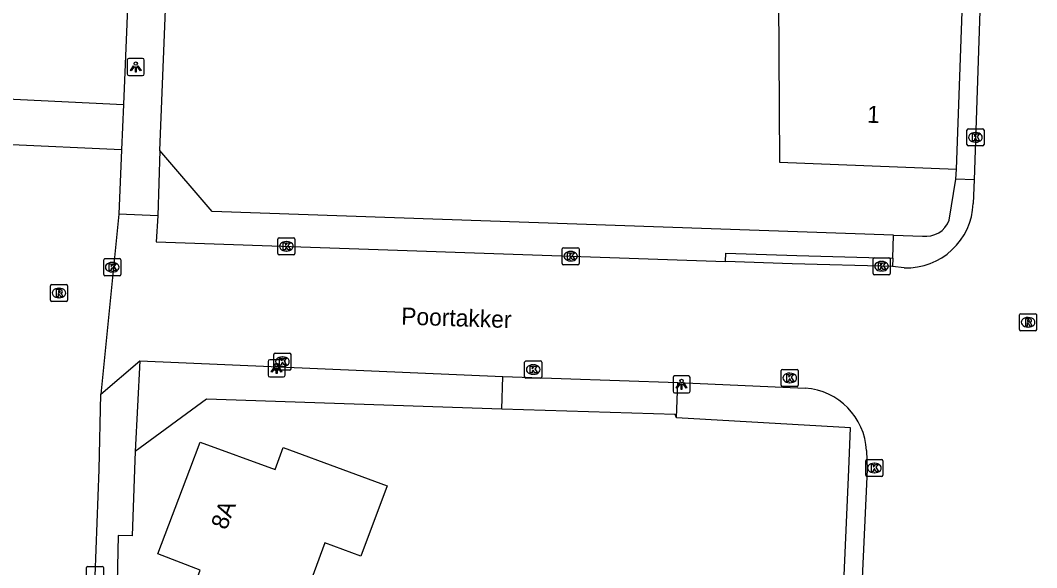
# Model space of a CAD drawing. Extents: x 161355 to 162026, y 386504 to 387459.
# Drawn here: x 161836.3 to 161895.9, y 387244.2 to 387276.3 of the extents above; entities that cross this region are included whole.
import ezdxf

# ---------------------------------------------------------------- set-up
doc = ezdxf.new("R2010")
doc.units = 0
for name, color, linetype in [('IMGEO_Kolk', 7, 'Continuous'), ('IMGEO_Lichtpunt', 7, 'Continuous'), ('IMGEO_Openbare_ruimte_label', 7, 'Continuous'), ('IMGEO_Pand', 7, 'Continuous'), ('IMGEO_Pand_nummerreeks', 7, 'Continuous'), ('IMGEO_Rijbaan_lokaal_open', 7, 'Continuous'), ('IMGEO_Rioolput', 7, 'Continuous'), ('IMGEO_Voetpad_open', 7, 'Continuous')]:
    doc.layers.add(name, color=color, linetype=linetype)

msp = doc.modelspace()

# ---------------------------------------------------------------- linework, layer by layer
at = {"layer": 'IMGEO_Kolk'}
for p, q in [((161891.849, 387269.05), (161891.849, 387269.902)), ((161891.924, 387269.976), (161892.776, 387269.976)), ((161892.337, 387269.756), (161892.362, 387269.756)), ((161892.85, 387269.902), (161892.85, 387269.05)), ((161892.36, 387269.196), (161892.335, 387269.196)), ((161892.776, 387268.976), (161891.924, 387268.976)), ((161851.419, 387262.663), (161851.419, 387263.515)), ((161851.494, 387263.589), (161852.346, 387263.589)), ((161851.907, 387263.369), (161851.932, 387263.369)), ((161852.42, 387263.515), (161852.42, 387262.663)), ((161852.346, 387262.589), (161851.494, 387262.589)), ((161851.93, 387262.809), (161851.905, 387262.809)), ((161868.096, 387262.083), (161868.096, 387262.935)), ((161868.171, 387263.009), (161869.023, 387263.009)), ((161868.584, 387262.789), (161868.609, 387262.789)), ((161869.097, 387262.935), (161869.097, 387262.083)), ((161841.201, 387261.439), (161841.201, 387262.291)), ((161841.276, 387262.365), (161842.128, 387262.365)), ((161841.689, 387262.145), (161841.714, 387262.145)), ((161842.202, 387262.291), (161842.202, 387261.439)), ((161869.023, 387262.009), (161868.171, 387262.009)), ((161868.607, 387262.229), (161868.582, 387262.229)), ((161886.337, 387261.496), (161886.337, 387262.348)), ((161886.412, 387262.422), (161887.264, 387262.422)), ((161886.825, 387262.202), (161886.85, 387262.202)), ((161887.338, 387262.348), (161887.338, 387261.496)), ((161842.128, 387261.365), (161841.276, 387261.365)), ((161841.712, 387261.585), (161841.687, 387261.585)), ((161887.264, 387261.422), (161886.412, 387261.422)), ((161886.848, 387261.642), (161886.823, 387261.642)), ((161851.189, 387255.899), (161851.189, 387256.751)), ((161851.264, 387256.825), (161852.116, 387256.825)), ((161851.677, 387256.605), (161851.702, 387256.605)), ((161852.19, 387256.751), (161852.19, 387255.899)), ((161851.7, 387256.045), (161851.675, 387256.045)), ((161865.899, 387255.439), (161865.899, 387256.291)), ((161865.974, 387256.365), (161866.826, 387256.365)), ((161866.387, 387256.145), (161866.412, 387256.145)), ((161866.9, 387256.291), (161866.9, 387255.439)), ((161852.116, 387255.825), (161851.264, 387255.825)), ((161866.826, 387255.365), (161865.974, 387255.365)), ((161866.41, 387255.585), (161866.385, 387255.585)), ((161880.951, 387254.946), (161880.951, 387255.798)), ((161881.026, 387255.872), (161881.878, 387255.872)), ((161881.439, 387255.652), (161881.464, 387255.652)), ((161881.952, 387255.798), (161881.952, 387254.946)), ((161881.878, 387254.872), (161881.026, 387254.872)), ((161881.462, 387255.092), (161881.437, 387255.092)), ((161885.993, 387250.589), (161886.845, 387250.589)), ((161885.918, 387249.663), (161885.918, 387250.515)), ((161886.406, 387250.369), (161886.431, 387250.369)), ((161886.919, 387250.515), (161886.919, 387249.663)), ((161886.845, 387249.589), (161885.993, 387249.589)), ((161886.429, 387249.809), (161886.404, 387249.809)), ((161840.185, 387243.395), (161840.185, 387244.247)), ((161840.26, 387244.321), (161841.112, 387244.321)), ((161841.186, 387244.247), (161841.186, 387243.395))]:
    msp.add_line(p, q, dxfattribs=at)
for points in [[(161891.849, 387269.05), (161891.849, 387269.902)], [(161891.924, 387269.976), (161892.776, 387269.976)], [(161892.17, 387269.676), (161892.293, 387269.676), (161892.293, 387269.525), (161892.423, 387269.676), (161892.587, 387269.676), (161892.441, 387269.525), (161892.594, 387269.276), (161892.442, 387269.276), (161892.357, 387269.44), (161892.293, 387269.373), (161892.293, 387269.276), (161892.17, 387269.276), (161892.17, 387269.676)], [(161892.85, 387269.902), (161892.85, 387269.05)], [(161892.776, 387268.976), (161891.924, 387268.976)], [(161851.419, 387262.663), (161851.419, 387263.515)], [(161851.494, 387263.589), (161852.346, 387263.589)], [(161851.74, 387263.289), (161851.863, 387263.289), (161851.863, 387263.138), (161851.993, 387263.289), (161852.157, 387263.289), (161852.011, 387263.138), (161852.164, 387262.889), (161852.012, 387262.889), (161851.927, 387263.053), (161851.863, 387262.986), (161851.863, 387262.889), (161851.74, 387262.889), (161851.74, 387263.289)], [(161852.42, 387263.515), (161852.42, 387262.663)], [(161852.346, 387262.589), (161851.494, 387262.589)], [(161868.096, 387262.083), (161868.096, 387262.935)], [(161868.171, 387263.009), (161869.023, 387263.009)], [(161868.417, 387262.709), (161868.54, 387262.709), (161868.54, 387262.558), (161868.67, 387262.709), (161868.834, 387262.709), (161868.688, 387262.558), (161868.841, 387262.309), (161868.689, 387262.309), (161868.604, 387262.473), (161868.54, 387262.406), (161868.54, 387262.309), (161868.417, 387262.309), (161868.417, 387262.709)], [(161869.097, 387262.935), (161869.097, 387262.083)], [(161841.201, 387261.439), (161841.201, 387262.291)], [(161841.276, 387262.365), (161842.128, 387262.365)], [(161841.522, 387262.065), (161841.645, 387262.065), (161841.645, 387261.914), (161841.775, 387262.065), (161841.939, 387262.065), (161841.793, 387261.914), (161841.946, 387261.665), (161841.794, 387261.665), (161841.709, 387261.829), (161841.645, 387261.762), (161841.645, 387261.665), (161841.522, 387261.665), (161841.522, 387262.065)], [(161842.202, 387262.291), (161842.202, 387261.439)], [(161869.023, 387262.009), (161868.171, 387262.009)], [(161886.337, 387261.496), (161886.337, 387262.348)], [(161886.412, 387262.422), (161887.264, 387262.422)], [(161886.658, 387262.122), (161886.781, 387262.122), (161886.781, 387261.971), (161886.911, 387262.122), (161887.075, 387262.122), (161886.929, 387261.971), (161887.082, 387261.722), (161886.93, 387261.722), (161886.845, 387261.886), (161886.781, 387261.819), (161886.781, 387261.722), (161886.658, 387261.722), (161886.658, 387262.122)], [(161887.338, 387262.348), (161887.338, 387261.496)], [(161842.128, 387261.365), (161841.276, 387261.365)], [(161887.264, 387261.422), (161886.412, 387261.422)], [(161851.189, 387255.899), (161851.189, 387256.751)], [(161851.264, 387256.825), (161852.116, 387256.825)], [(161852.19, 387256.751), (161852.19, 387255.899)], [(161851.51, 387256.525), (161851.633, 387256.525), (161851.633, 387256.374), (161851.763, 387256.525), (161851.927, 387256.525), (161851.781, 387256.374), (161851.934, 387256.125), (161851.782, 387256.125), (161851.697, 387256.289), (161851.633, 387256.222), (161851.633, 387256.125), (161851.51, 387256.125), (161851.51, 387256.525)], [(161865.899, 387255.439), (161865.899, 387256.291)], [(161865.974, 387256.365), (161866.826, 387256.365)], [(161866.22, 387256.065), (161866.343, 387256.065), (161866.343, 387255.914), (161866.473, 387256.065), (161866.637, 387256.065), (161866.491, 387255.914), (161866.644, 387255.665), (161866.492, 387255.665), (161866.407, 387255.829), (161866.343, 387255.762), (161866.343, 387255.665), (161866.22, 387255.665), (161866.22, 387256.065)], [(161866.9, 387256.291), (161866.9, 387255.439)], [(161852.116, 387255.825), (161851.264, 387255.825)], [(161866.826, 387255.365), (161865.974, 387255.365)], [(161880.951, 387254.946), (161880.951, 387255.798)], [(161881.026, 387255.872), (161881.878, 387255.872)], [(161881.272, 387255.572), (161881.395, 387255.572), (161881.395, 387255.421), (161881.525, 387255.572), (161881.689, 387255.572), (161881.543, 387255.421), (161881.696, 387255.172), (161881.544, 387255.172), (161881.459, 387255.336), (161881.395, 387255.269), (161881.395, 387255.172), (161881.272, 387255.172), (161881.272, 387255.572)], [(161881.952, 387255.798), (161881.952, 387254.946)], [(161881.878, 387254.872), (161881.026, 387254.872)], [(161885.993, 387250.589), (161886.845, 387250.589)], [(161885.918, 387249.663), (161885.918, 387250.515)], [(161886.239, 387250.289), (161886.362, 387250.289), (161886.362, 387250.138), (161886.492, 387250.289), (161886.656, 387250.289), (161886.51, 387250.138), (161886.663, 387249.889), (161886.511, 387249.889), (161886.426, 387250.053), (161886.362, 387249.986), (161886.362, 387249.889), (161886.239, 387249.889), (161886.239, 387250.289)], [(161886.919, 387250.515), (161886.919, 387249.663)], [(161886.845, 387249.589), (161885.993, 387249.589)], [(161840.185, 387243.395), (161840.185, 387244.247)], [(161840.26, 387244.321), (161841.112, 387244.321)], [(161841.186, 387244.247), (161841.186, 387243.395)]]:
    msp.add_lwpolyline(points, dxfattribs=at)
for centre, start, end in [((161891.926, 387269.9), 91.55205, 178.44795), ((161891.926, 387269.9), 91.55205, 178.44795), ((161892.774, 387269.9), 1.55205, 88.44795), ((161892.774, 387269.9), 1.55205, 88.44795), ((161891.926, 387269.052), 181.55205, 268.44795), ((161891.926, 387269.052), 181.55205, 268.44795), ((161892.774, 387269.052), 271.55205, 358.44795), ((161892.774, 387269.052), 271.55205, 358.44795), ((161851.496, 387263.513), 91.55205, 178.44795), ((161851.496, 387263.513), 91.55205, 178.44795), ((161852.344, 387263.513), 1.55205, 88.44795), ((161852.344, 387263.513), 1.55205, 88.44795), ((161851.496, 387262.665), 181.55205, 268.44795), ((161851.496, 387262.665), 181.55205, 268.44795), ((161852.344, 387262.665), 271.55205, 358.44795), ((161852.344, 387262.665), 271.55205, 358.44795), ((161868.173, 387262.933), 91.55205, 178.44795), ((161868.173, 387262.933), 91.55205, 178.44795), ((161869.021, 387262.933), 1.55205, 88.44795), ((161869.021, 387262.933), 1.55205, 88.44795), ((161841.278, 387262.289), 91.55205, 178.44795), ((161841.278, 387262.289), 91.55205, 178.44795), ((161842.126, 387262.289), 1.55205, 88.44795), ((161842.126, 387262.289), 1.55205, 88.44795), ((161868.173, 387262.085), 181.55205, 268.44795), ((161868.173, 387262.085), 181.55205, 268.44795), ((161869.021, 387262.085), 271.55205, 358.44795), ((161869.021, 387262.085), 271.55205, 358.44795), ((161886.414, 387262.346), 91.55205, 178.44795), ((161886.414, 387262.346), 91.55205, 178.44795), ((161887.262, 387262.346), 1.55205, 88.44795), ((161887.262, 387262.346), 1.55205, 88.44795), ((161841.278, 387261.441), 181.55205, 268.44795), ((161841.278, 387261.441), 181.55205, 268.44795), ((161842.126, 387261.441), 271.55205, 358.44795), ((161842.126, 387261.441), 271.55205, 358.44795), ((161886.414, 387261.498), 181.55205, 268.44795), ((161886.414, 387261.498), 181.55205, 268.44795), ((161887.262, 387261.498), 271.55205, 358.44795), ((161887.262, 387261.498), 271.55205, 358.44795), ((161851.266, 387256.749), 91.55205, 178.44795), ((161851.266, 387256.749), 91.55205, 178.44795), ((161852.114, 387256.749), 1.55205, 88.44795), ((161852.114, 387256.749), 1.55205, 88.44795), ((161865.976, 387256.289), 91.55205, 178.44795), ((161865.976, 387256.289), 91.55205, 178.44795), ((161866.824, 387256.289), 1.55205, 88.44795), ((161866.824, 387256.289), 1.55205, 88.44795), ((161851.266, 387255.901), 181.55205, 268.44795), ((161851.266, 387255.901), 181.55205, 268.44795), ((161852.114, 387255.901), 271.55205, 358.44795), ((161852.114, 387255.901), 271.55205, 358.44795), ((161865.976, 387255.441), 181.55205, 268.44795), ((161865.976, 387255.441), 181.55205, 268.44795), ((161866.824, 387255.441), 271.55205, 358.44795), ((161866.824, 387255.441), 271.55205, 358.44795), ((161881.028, 387255.796), 91.55205, 178.44795), ((161881.028, 387255.796), 91.55205, 178.44795), ((161881.876, 387255.796), 1.55205, 88.44795), ((161881.876, 387255.796), 1.55205, 88.44795), ((161881.028, 387254.948), 181.55205, 268.44795), ((161881.028, 387254.948), 181.55205, 268.44795), ((161881.876, 387254.948), 271.55205, 358.44795), ((161881.876, 387254.948), 271.55205, 358.44795), ((161885.995, 387250.513), 91.55205, 178.44795), ((161885.995, 387250.513), 91.55205, 178.44795), ((161886.843, 387250.513), 1.55205, 88.44795), ((161886.843, 387250.513), 1.55205, 88.44795), ((161885.995, 387249.665), 181.55205, 268.44795), ((161885.995, 387249.665), 181.55205, 268.44795), ((161886.843, 387249.665), 271.55205, 358.44795), ((161886.843, 387249.665), 271.55205, 358.44795), ((161840.262, 387244.245), 91.55205, 178.44795), ((161840.262, 387244.245), 91.55205, 178.44795), ((161841.11, 387244.245), 1.55205, 88.44795), ((161841.11, 387244.245), 1.55205, 88.44795)]:
    msp.add_arc(centre, 0.0765, start, end, dxfattribs=at)
for centre, major_axis, ratio, start_param, end_param in [((161892.336, 387269.476), (-0.387, 0.002), 0.722429, 4.712389, 7.853982), ((161892.361, 387269.476), (-0.39, 0.002), 0.717154, 1.570796, 4.712389), ((161851.906, 387263.089), (-0.387, 0.002), 0.722429, 4.712389, 7.853982), ((161851.931, 387263.089), (-0.39, 0.002), 0.717154, 1.570796, 4.712389), ((161868.583, 387262.509), (-0.387, 0.002), 0.722429, 4.712389, 7.853982), ((161868.608, 387262.509), (-0.39, 0.002), 0.717154, 1.570796, 4.712389), ((161841.688, 387261.865), (-0.387, 0.002), 0.722429, 4.712389, 7.853982), ((161841.713, 387261.865), (-0.39, 0.002), 0.717154, 1.570796, 4.712389), ((161886.824, 387261.922), (-0.387, 0.002), 0.722429, 4.712389, 7.853982), ((161886.849, 387261.922), (-0.39, 0.002), 0.717154, 1.570796, 4.712389), ((161851.676, 387256.325), (-0.387, 0.002), 0.722429, 4.712389, 7.853982), ((161851.701, 387256.325), (-0.39, 0.002), 0.717154, 1.570796, 4.712389), ((161866.386, 387255.865), (-0.387, 0.002), 0.722429, 4.712389, 7.853982), ((161866.411, 387255.865), (-0.39, 0.002), 0.717154, 1.570796, 4.712389), ((161881.438, 387255.372), (-0.387, 0.002), 0.722429, 4.712389, 7.853982), ((161881.463, 387255.372), (-0.39, 0.002), 0.717154, 1.570796, 4.712389), ((161886.405, 387250.089), (-0.387, 0.002), 0.722429, 4.712389, 7.853982), ((161886.43, 387250.089), (-0.39, 0.002), 0.717154, 1.570796, 4.712389)]:
    msp.add_ellipse(centre, major_axis=major_axis, ratio=ratio, start_param=start_param, end_param=end_param, dxfattribs=at)
at = {"layer": 'IMGEO_Lichtpunt'}
for p, q in [((161842.584, 387274.006), (161842.584, 387273.199)), ((161842.584, 387274.006), (161842.584, 387273.199)), ((161843.486, 387274.101), (161842.678, 387274.101)), ((161843.486, 387274.101), (161842.678, 387274.101)), ((161843.58, 387273.199), (161843.58, 387274.006)), ((161843.58, 387273.199), (161843.58, 387274.006)), ((161842.678, 387273.105), (161843.486, 387273.105)), ((161842.678, 387273.105), (161843.486, 387273.105)), ((161850.849, 387256.337), (161850.849, 387255.53)), ((161850.849, 387256.337), (161850.849, 387255.53)), ((161851.751, 387256.432), (161850.943, 387256.432)), ((161851.751, 387256.432), (161850.943, 387256.432)), ((161851.845, 387255.53), (161851.845, 387256.337)), ((161851.845, 387255.53), (161851.845, 387256.337)), ((161850.943, 387255.436), (161851.751, 387255.436)), ((161850.943, 387255.436), (161851.751, 387255.436)), ((161874.606, 387255.394), (161874.606, 387254.587)), ((161874.606, 387255.394), (161874.606, 387254.587)), ((161875.508, 387255.489), (161874.7, 387255.489)), ((161875.508, 387255.489), (161874.7, 387255.489)), ((161875.602, 387254.587), (161875.602, 387255.394)), ((161875.602, 387254.587), (161875.602, 387255.394)), ((161874.7, 387254.493), (161875.508, 387254.493)), ((161874.7, 387254.493), (161875.508, 387254.493))]:
    msp.add_line(p, q, dxfattribs=at)
for points in [[(161842.958, 387273.67), (161842.997, 387273.642), (161842.809, 387273.38), (161842.771, 387273.407), (161842.958, 387273.67)], [(161843.06, 387273.622), (161843.107, 387273.622), (161843.107, 387273.3), (161843.06, 387273.3), (161843.06, 387273.622)], [(161843.17, 387273.642), (161843.208, 387273.669), (161843.395, 387273.407), (161843.356, 387273.379), (161843.17, 387273.642)], [(161851.223, 387256.001), (161851.262, 387255.973), (161851.074, 387255.711), (161851.036, 387255.738), (161851.223, 387256.001)], [(161851.325, 387255.953), (161851.372, 387255.953), (161851.372, 387255.631), (161851.325, 387255.631), (161851.325, 387255.953)], [(161851.435, 387255.973), (161851.473, 387256), (161851.66, 387255.738), (161851.621, 387255.71), (161851.435, 387255.973)], [(161874.98, 387255.058), (161875.019, 387255.03), (161874.831, 387254.768), (161874.793, 387254.795), (161874.98, 387255.058)], [(161875.082, 387255.01), (161875.129, 387255.01), (161875.129, 387254.688), (161875.082, 387254.688), (161875.082, 387255.01)], [(161875.192, 387255.03), (161875.23, 387255.057), (161875.417, 387254.795), (161875.378, 387254.767), (161875.192, 387255.03)]]:
    msp.add_lwpolyline(points, dxfattribs=at)
for centre in [(161843.083, 387273.804), (161851.348, 387256.135), (161875.105, 387255.192)]:
    msp.add_circle(centre, 0.0994, dxfattribs=at)
for centre, start, end in [((161842.678, 387274.006), 90, 180), ((161842.678, 387274.006), 90, 180), ((161843.486, 387274.006), 0, 90), ((161843.486, 387274.006), 0, 90), ((161842.678, 387273.199), 180, 270), ((161842.678, 387273.199), 180, 270), ((161843.486, 387273.199), 270, 0), ((161843.486, 387273.199), 270, 360), ((161850.943, 387256.337), 90, 180), ((161850.943, 387256.337), 90, 180), ((161851.751, 387256.337), 0, 90), ((161851.751, 387256.337), 0, 90), ((161850.943, 387255.53), 180, 270), ((161850.943, 387255.53), 180, 270), ((161851.751, 387255.53), 270, 0), ((161851.751, 387255.53), 270, 360), ((161874.7, 387255.394), 90, 180), ((161874.7, 387255.394), 90, 180), ((161875.508, 387255.394), 0, 90), ((161875.508, 387255.394), 0, 90), ((161874.7, 387254.587), 180, 270), ((161874.7, 387254.587), 180, 270), ((161875.508, 387254.587), 270, 0), ((161875.508, 387254.587), 270, 360)]:
    msp.add_arc(centre, 0.0946, start, end, dxfattribs=at)
at = {"layer": 'IMGEO_Pand'}
for points in [[(161891.232, 387267.616), (161892.144, 387292.63)], [(161880.775, 387280.795), (161880.845, 387268.014), (161891.232, 387267.616)], [(161852.786, 387241.939), (161847.981, 387243.759), (161847.812, 387243.312), (161846.718, 387243.727), (161846.862, 387244.107), (161844.374, 387245.049), (161846.249, 387250), (161846.857, 387251.606), (161851.261, 387250), (161851.727, 387251.3), (161855.241, 387250), (161857.823, 387249.045), (161856.297, 387244.918), (161854.177, 387245.701), (161852.786, 387241.939)]]:
    msp.add_lwpolyline(points, dxfattribs=at)
at = {"layer": 'IMGEO_Rijbaan_lokaal_open'}
for points in [[(161843.531, 387299.836), (161843.512, 387299.344), (161842.356, 387271.413)], [(161893.284, 387297.281), (161892.265, 387266.979)], [(161835.509, 387271.729), (161842.356, 387271.413)], [(161842.356, 387271.413), (161842.246, 387268.745)], [(161842.246, 387268.745), (161835.374, 387269.061)], [(161842.246, 387268.745), (161842.09, 387264.973)], [(161892.265, 387266.979), (161892.219, 387265.608)], [(161842.09, 387264.973), (161841.037, 387254.414)], [(161844.379, 387264.884), (161842.09, 387264.973)], [(161844.379, 387264.884), (161844.289, 387263.355), (161877.679, 387262.194)], [(161887.482, 387261.902), (161881.596, 387262.058), (161877.679, 387262.194)], [(161888.158, 387261.83), (161887.482, 387261.902)], [(161841.037, 387254.414), (161843.331, 387256.379)], [(161843.331, 387256.379), (161864.623, 387255.452)], [(161864.623, 387255.452), (161874.877, 387255.102)], [(161874.877, 387255.102), (161882.359, 387254.775)], [(161840.693, 387243.752), (161840.936, 387250), (161841.037, 387254.414)], [(161885.961, 387251.114), (161885.987, 387250), (161884.787, 387223.629)]]:
    msp.add_lwpolyline(points, dxfattribs=at)
for centre, radius, start, end in [((161888.296, 387265.753), 3.925, 267.98264, 357.88223), ((161882.093, 387250.91), 3.874, 3.01362, 86.05553)]:
    msp.add_arc(centre, radius, start, end, dxfattribs=at)
at = {"layer": 'IMGEO_Rioolput'}
for p, q in [((161838.079, 387259.926), (161838.079, 387260.778)), ((161838.154, 387260.852), (161839.006, 387260.852)), ((161839.08, 387260.778), (161839.08, 387259.926)), ((161838.567, 387260.632), (161838.592, 387260.632)), ((161839.006, 387259.852), (161838.154, 387259.852)), ((161838.59, 387260.072), (161838.565, 387260.072)), ((161894.938, 387258.21), (161894.938, 387259.062)), ((161895.013, 387259.136), (161895.865, 387259.136)), ((161895.426, 387258.916), (161895.451, 387258.916)), ((161895.939, 387259.062), (161895.939, 387258.21)), ((161895.449, 387258.356), (161895.424, 387258.356)), ((161895.865, 387258.136), (161895.013, 387258.136))]:
    msp.add_line(p, q, dxfattribs=at)
for points in [[(161838.079, 387259.926), (161838.079, 387260.778)], [(161838.154, 387260.852), (161839.006, 387260.852)], [(161839.08, 387260.778), (161839.08, 387259.926)], [(161838.668, 387260.55), (161838.416, 387260.552), (161838.416, 387260.152)], [(161838.416, 387260.152), (161838.54, 387260.152), (161838.54, 387260.314), (161838.551, 387260.314)], [(161838.594, 387260.471), (161838.54, 387260.471), (161838.54, 387260.39)], [(161838.54, 387260.39), (161838.592, 387260.39)], [(161838.598, 387260.285), (161838.669, 387260.152), (161838.809, 387260.152), (161838.744, 387260.278)], [(161839.006, 387259.852), (161838.154, 387259.852)], [(161894.938, 387258.21), (161894.938, 387259.062)], [(161895.013, 387259.136), (161895.865, 387259.136)], [(161895.939, 387259.062), (161895.939, 387258.21)], [(161895.527, 387258.834), (161895.275, 387258.836), (161895.275, 387258.436)], [(161895.275, 387258.436), (161895.399, 387258.436), (161895.399, 387258.598), (161895.41, 387258.598)], [(161895.453, 387258.755), (161895.399, 387258.755), (161895.399, 387258.674)], [(161895.399, 387258.674), (161895.451, 387258.674)], [(161895.457, 387258.569), (161895.528, 387258.436), (161895.668, 387258.436), (161895.603, 387258.562)], [(161895.865, 387258.136), (161895.013, 387258.136)]]:
    msp.add_lwpolyline(points, dxfattribs=at)
for centre, radius, start, end in [((161838.156, 387260.776), 0.0765, 91.55205, 178.44795), ((161838.156, 387260.776), 0.0765, 91.55205, 178.44795), ((161839.004, 387260.776), 0.0765, 1.55205, 88.44795), ((161839.004, 387260.776), 0.0765, 1.55205, 88.44795), ((161838.55, 387260.261), 0.0533, 26.02933, 88.69889), ((161838.576, 387260.579), 0.19, 274.7715, 282.96867), ((161838.6, 387260.375), 0.0964, 77.00612, 93.18647), ((161838.614, 387260.432), 0.0378, 276.66336, 79.67722), ((161838.667, 387260.44), 0.109, 350.36119, 89.41601), ((161838.665, 387260.44), 0.112, 277.58423, 350.98172), ((161838.649, 387260.225), 0.108, 29.51342, 73.79051), ((161838.156, 387259.928), 0.0765, 181.55205, 268.44795), ((161838.156, 387259.928), 0.0765, 181.55205, 268.44795), ((161839.004, 387259.928), 0.0765, 271.55205, 358.44795), ((161839.004, 387259.928), 0.0765, 271.55205, 358.44795), ((161895.015, 387259.06), 0.0765, 91.55205, 178.44795), ((161895.015, 387259.06), 0.0765, 91.55205, 178.44795), ((161895.863, 387259.06), 0.0765, 1.55205, 88.44795), ((161895.863, 387259.06), 0.0765, 1.55205, 88.44795), ((161895.409, 387258.545), 0.0533, 26.02933, 88.69889), ((161895.435, 387258.863), 0.19, 274.7715, 282.96867), ((161895.459, 387258.659), 0.0964, 77.00612, 93.18647), ((161895.473, 387258.716), 0.0378, 276.66336, 79.67722), ((161895.526, 387258.724), 0.109, 350.36119, 89.41601), ((161895.524, 387258.724), 0.112, 277.58423, 350.98172), ((161895.508, 387258.509), 0.108, 29.51342, 73.79051), ((161895.015, 387258.212), 0.0765, 181.55205, 268.44795), ((161895.015, 387258.212), 0.0765, 181.55205, 268.44795), ((161895.863, 387258.212), 0.0765, 271.55205, 358.44795), ((161895.863, 387258.212), 0.0765, 271.55205, 358.44795)]:
    msp.add_arc(centre, radius, start, end, dxfattribs=at)
for centre, major_axis, ratio, start_param, end_param in [((161838.566, 387260.352), (-0.387, 0.002), 0.722429, 4.712389, 7.853982), ((161838.591, 387260.352), (-0.39, 0.002), 0.717154, 1.570796, 4.712389), ((161895.425, 387258.636), (-0.387, 0.002), 0.722429, 4.712389, 7.853982), ((161895.45, 387258.636), (-0.39, 0.002), 0.717154, 1.570796, 4.712389)]:
    msp.add_ellipse(centre, major_axis=major_axis, ratio=ratio, start_param=start_param, end_param=end_param, dxfattribs=at)
at = {"layer": 'IMGEO_Voetpad_open'}
for points in [[(161844.496, 387268.714), (161845.75, 387299.82)], [(161844.496, 387268.714), (161844.379, 387264.884)], [(161887.533, 387263.752), (161847.567, 387265.136), (161844.496, 387268.714)], [(161891.187, 387267.019), (161891.232, 387267.616)], [(161890.804, 387264.63), (161891.187, 387267.019)], [(161892.265, 387266.979), (161891.187, 387267.019)], [(161887.496, 387262.401), (161887.533, 387263.752)], [(161887.533, 387263.752), (161889.239, 387263.693)], [(161877.679, 387262.194), (161877.696, 387262.694), (161881.871, 387262.55), (161887.496, 387262.401)], [(161887.496, 387262.401), (161887.482, 387261.902)], [(161843.331, 387256.379), (161843.039, 387251.065)], [(161864.563, 387253.55), (161864.623, 387255.452)], [(161874.812, 387253.034), (161874.877, 387255.102)], [(161864.563, 387253.55), (161847.225, 387254.117), (161843.039, 387251.065)], [(161874.812, 387253.034), (161874.735, 387253.218), (161864.563, 387253.55)], [(161883.606, 387220.257), (161884.913, 387250), (161885.021, 387252.453), (161874.812, 387253.034)], [(161843.039, 387251.065), (161843.001, 387250), (161842.863, 387246.106), (161842.053, 387246.125), (161841.985, 387243.377)]]:
    msp.add_lwpolyline(points, dxfattribs=at)
msp.add_arc((161889.455, 387265.108), 1.432, 261.34036, 340.47941, dxfattribs=at)

# ---------------------------------------------------------------- texts
at = {"layer": 'IMGEO_Openbare_ruimte_label'}
msp.add_text('Poortakker', height=1, rotation=358.10803, dxfattribs=at).set_placement((161858.647, 387258.506))
at = {"layer": 'IMGEO_Pand_nummerreeks'}
for s, rotation, p in [('1', 357.80557, (161885.975, 387270.34)), ('8A', 69.25936, (161848.399, 387246.413))]:
    msp.add_text(s, height=1, rotation=rotation, dxfattribs=at).set_placement(p)

doc.saveas('drawing.dxf')
